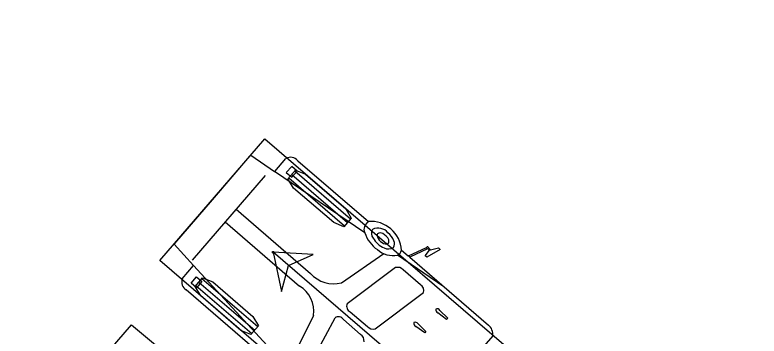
# Model space of a CAD drawing. Extents: x 973688 to 979179, y 703586 to 707602.
# Drawn here: x 973946.89 to 973983.95, y 707505.24 to 707521.23 of the extents above; entities that cross this region are included whole.
import ezdxf

# ---------------------------------------------------------------- set-up
doc = ezdxf.new("R2010")
doc.units = 0
doc.layers.add('0-NPLT', color=7, linetype='Continuous')
doc.layers.add('NO PLOT', color=7, linetype='Continuous')

msp = doc.modelspace()

# ---------------------------------------------------------------- linework, layer by layer
at = {"layer": '0-NPLT'}
for p, q in [((973960.675, 707513.689), (973960.406, 707513.376)), ((973960.675, 707513.689), (973960.406, 707513.376)), ((973960.945, 707513.456), (973960.675, 707513.689)), ((973960.945, 707513.456), (973960.675, 707513.689)), ((973959.355, 707513.237), (973955.724, 707509.023)), ((973959.355, 707513.237), (973955.724, 707509.023)), ((973964.309, 707510.381), (973959.821, 707513.433)), ((973964.309, 707510.381), (973959.821, 707513.433)), ((973960.406, 707513.376), (973960.675, 707513.144)), ((973960.406, 707513.376), (973960.675, 707513.144)), ((973960.675, 707513.144), (973960.945, 707513.456)), ((973960.675, 707513.144), (973960.945, 707513.456)), ((973960.676, 707513.291), (973963.455, 707510.9)), ((973960.676, 707513.291), (973963.455, 707510.9)), ((973960.825, 707513.465), (973963.605, 707511.074)), ((973960.825, 707513.465), (973963.605, 707511.074)), ((973960.526, 707513.118), (973963.306, 707510.726)), ((973960.526, 707513.118), (973963.306, 707510.726)), ((973957.906, 707511.556), (973961.612, 707508.362)), ((973957.906, 707511.556), (973961.612, 707508.362)), ((973957.362, 707510.923), (973961.067, 707507.73)), ((973957.362, 707510.923), (973961.067, 707507.73)), ((973967.542, 707509.511), (973967.56, 707509.534)), ((973967.542, 707509.511), (973967.56, 707509.534)), ((973967.56, 707509.534), (973967.587, 707509.539)), ((973967.56, 707509.534), (973967.587, 707509.539)), ((974019.455, 707458.047), (973959.754, 707509.413)), ((974019.455, 707458.047), (973959.754, 707509.413)), ((973963.158, 707507.891), (973965.259, 707509.354)), ((973963.158, 707507.891), (973965.259, 707509.354)), ((973968.256, 707507.696), (973965.935, 707509.275)), ((973968.256, 707507.696), (973965.935, 707509.275)), ((973966.552, 707509.165), (973966.476, 707509.23)), ((973966.552, 707509.165), (973966.476, 707509.23)), ((973962.707, 707501.257), (973955.788, 707508.752)), ((973962.707, 707501.257), (973955.788, 707508.752)), ((973965.839, 707508.648), (973963.434, 707506.844)), ((973965.839, 707508.648), (973963.434, 707506.844)), ((973967.084, 707507.793), (973966.228, 707508.531)), ((973967.084, 707507.793), (973966.228, 707508.531)), ((973955.661, 707507.87), (973955.93, 707508.182)), ((973955.661, 707507.87), (973955.93, 707508.182)), ((973955.93, 707508.182), (973956.2, 707507.95)), ((973955.93, 707508.182), (973956.2, 707507.95)), ((973956.202, 707508.099), (973958.981, 707505.707)), ((973956.202, 707508.099), (973958.981, 707505.707)), ((973955.93, 707507.637), (973955.661, 707507.87)), ((973955.93, 707507.637), (973955.661, 707507.87)), ((973955.903, 707507.751), (973958.683, 707505.36)), ((973955.903, 707507.751), (973958.683, 707505.36)), ((973956.2, 707507.95), (973955.93, 707507.637)), ((973956.2, 707507.95), (973955.93, 707507.637)), ((973956.053, 707507.925), (973958.832, 707505.534)), ((973956.053, 707507.925), (973958.832, 707505.534)), ((973964.83, 707505.598), (973967.235, 707507.402)), ((973964.83, 707505.598), (973967.235, 707507.402)), ((973961.762, 707506.27), (973960.631, 707503.988)), ((973961.762, 707506.27), (973960.631, 707503.988)), ((973963.585, 707506.453), (973964.442, 707505.715)), ((973963.585, 707506.453), (973964.442, 707505.715)), ((973968.386, 707506.061), (973967.944, 707506.39)), ((973968.386, 707506.061), (973967.944, 707506.39)), ((973968.054, 707506.518), (973968.445, 707506.129)), ((973968.054, 707506.518), (973968.445, 707506.129)), ((973961.409, 707503.507), (973962.837, 707506.152)), ((973961.409, 707503.507), (973962.837, 707506.152)), ((973963.247, 707506.06), (973964.104, 707505.322)), ((973963.247, 707506.06), (973964.104, 707505.322)), ((973966.967, 707505.847), (973967.358, 707505.459)), ((973966.967, 707505.847), (973967.358, 707505.459)), ((973968.445, 707506.129), (973968.386, 707506.061)), ((973968.445, 707506.129), (973968.386, 707506.061)), ((973967.299, 707505.391), (973966.857, 707505.72)), ((973967.299, 707505.391), (973966.857, 707505.72)), ((973967.358, 707505.459), (973967.299, 707505.391)), ((973967.358, 707505.459), (973967.299, 707505.391))]:
    msp.add_line(p, q, dxfattribs=at)
for points in [[(974005.663, 707459.593), (973969.31, 707495.899), (973954.113, 707508.994), (973959.336, 707515.053), (973974.919, 707501.653), (973975.405, 707501.81), (974008.04, 707473.929)], [(974005.663, 707459.593), (973969.31, 707495.899), (973954.113, 707508.994), (973959.336, 707515.053), (973974.919, 707501.653), (973975.405, 707501.81), (974008.04, 707473.929)], [(973955.223, 707508.096), (973955.782, 707508.745), (973955.786, 707508.753), (973954.814, 707509.807), (973954.855, 707509.855), (973956.724, 707512.024), (973958.593, 707514.193), (973958.635, 707514.24), (973959.82, 707513.434), (973959.827, 707513.44), (973960.386, 707514.089)], [(973955.223, 707508.096), (973955.782, 707508.745), (973955.786, 707508.753), (973954.814, 707509.807), (973954.855, 707509.855), (973956.724, 707512.024), (973958.593, 707514.193), (973958.635, 707514.24), (973959.82, 707513.434), (973959.827, 707513.44), (973960.386, 707514.089)], [(973960.973, 707513.973), (973964.491, 707510.941)], [(973960.973, 707513.973), (973964.491, 707510.941)], [(973966.147, 707509.513), (973966.47, 707509.236), (973966.485, 707509.234), (973967.39, 707509.65)], [(973966.147, 707509.513), (973966.47, 707509.236), (973966.485, 707509.234), (973967.39, 707509.65)], [(973967.52, 707509.596), (973967.586, 707509.54), (973967.589, 707509.54), (973967.976, 707509.625), (973967.98, 707509.625), (973968.07, 707509.548), (973968.069, 707509.546), (973967.404, 707509.169), (973967.326, 707509.236), (973967.542, 707509.511), (973967.542, 707509.512), (973967.481, 707509.563), (973967.48, 707509.564), (973967.479, 707509.564), (973967.444, 707509.579), (973967.443, 707509.579), (973966.552, 707509.165), (973970.473, 707505.786)], [(973967.52, 707509.596), (973967.586, 707509.54), (973967.589, 707509.54), (973967.976, 707509.625), (973967.98, 707509.625), (973968.07, 707509.548), (973968.069, 707509.546), (973967.404, 707509.169), (973967.326, 707509.236), (973967.542, 707509.511), (973967.542, 707509.512), (973967.481, 707509.563), (973967.48, 707509.564), (973967.479, 707509.564), (973967.444, 707509.579), (973967.443, 707509.579), (973966.552, 707509.165), (973970.473, 707505.786)], [(973959.754, 707509.413), (973960.163, 707507.455), (973960.512, 707508.76), (973961.751, 707509.301), (973959.754, 707509.413)], [(973959.754, 707509.413), (973960.163, 707507.455), (973960.512, 707508.76), (973961.751, 707509.301), (973959.754, 707509.413)], [(973960.647, 707501.825), (973960.924, 707502.782), (973960.921, 707502.796), (973955.424, 707507.533)], [(973960.647, 707501.825), (973960.924, 707502.782), (973960.921, 707502.796), (973955.424, 707507.533)], [(973997.278, 707451.833), (973962.769, 707486.578), (973962.742, 707486.634), (973958.846, 707489.954), (973947.473, 707499.735), (973952.689, 707505.8), (973956.756, 707502.409), (973960.825, 707498.989), (973968.456, 707492.503), (973968.8, 707492.568), (973976.941, 707485.581), (973985.037, 707478.534), (973993.08, 707471.434)], [(973997.278, 707451.833), (973962.769, 707486.578), (973962.742, 707486.634), (973958.846, 707489.954), (973947.473, 707499.735), (973952.689, 707505.8), (973956.756, 707502.409), (973960.825, 707498.989), (973968.456, 707492.503), (973968.8, 707492.568), (973976.941, 707485.581), (973985.037, 707478.534), (973993.08, 707471.434)], [(973970.684, 707505.246), (973970.132, 707504.606)], [(973970.684, 707505.246), (973970.132, 707504.606)]]:
    msp.add_lwpolyline(points, dxfattribs=at)
for points in [[(973960.489, 707513.075), (973960.862, 707513.508), (973961.364, 707513.304), (973963.365, 707511.582), (973963.642, 707511.117), (973963.269, 707510.683), (973962.767, 707510.887), (973960.766, 707512.609)], [(973960.489, 707513.075), (973960.862, 707513.508), (973961.364, 707513.304), (973963.365, 707511.582), (973963.642, 707511.117), (973963.269, 707510.683), (973962.767, 707510.887), (973960.766, 707512.609)], [(973959.754, 707509.413), (973960.163, 707507.455), (973960.512, 707508.76), (973961.751, 707509.301)], [(973959.754, 707509.413), (973960.163, 707507.455), (973960.512, 707508.76), (973961.751, 707509.301)], [(973955.866, 707507.708), (973956.239, 707508.142), (973956.741, 707507.938), (973958.742, 707506.216), (973959.019, 707505.75), (973958.645, 707505.317), (973958.144, 707505.521), (973956.143, 707507.243)], [(973955.866, 707507.708), (973956.239, 707508.142), (973956.741, 707507.938), (973958.742, 707506.216), (973959.019, 707505.75), (973958.645, 707505.317), (973958.144, 707505.521), (973956.143, 707507.243)]]:
    msp.add_lwpolyline(points, close=True, dxfattribs=at)
msp.add_circle((973959.754, 707509.413), 0.0417, dxfattribs=at)
msp.add_circle((973959.754, 707509.413), 0.0417, dxfattribs=at)
for centre, radius, start, end in [((973044.868, 706612.96), 1230.061, 41.244925, 49.901185), ((973044.868, 706612.96), 1230.061, 41.244925, 49.901185), ((973960.605, 707513.655), 0.486, 40.8332, 116.7843), ((973960.605, 707513.655), 0.486, 40.8332, 116.7843), ((973964.698, 707510.553), 0.425, 117.3102, 203.8465), ((973964.698, 707510.553), 0.425, 117.3102, 203.8465), ((973964.618, 707509.416), 1.53, 3.74, 94.749), ((973964.618, 707509.416), 1.53, 3.74, 94.749), ((973965.918, 707510.94), 1.704, 199.1679, 235.076), ((973965.918, 707510.94), 1.704, 199.1679, 235.076), ((973965.009, 707510.353), 0.366, 147.2996, 219.7806), ((973965.009, 707510.353), 0.366, 147.2996, 219.7806), ((973964.978, 707509.98), 0.634, 39.8311, 115.8328), ((973964.978, 707509.98), 0.634, 39.8311, 115.8328), ((973965.081, 707510.242), 0.158, 144.2185, 205.7312), ((973965.081, 707510.242), 0.158, 144.2185, 205.7312), ((973965.084, 707510.154), 0.223, 56.4821, 126.0846), ((973965.084, 707510.154), 0.223, 56.4821, 126.0846), ((973964.958, 707509.806), 0.589, 22.0028, 64.9855), ((973964.958, 707509.806), 0.589, 22.0028, 64.9855), ((973964.809, 707509.592), 1.03, 22.0709, 50.4574), ((973964.809, 707509.592), 1.03, 22.0709, 50.4574), ((973965.754, 707510.72), 1.189, 210.3784, 246.2678), ((973965.754, 707510.72), 1.189, 210.3784, 246.2678), ((973965.471, 707510.392), 0.575, 202.3224, 238.8927), ((973965.471, 707510.392), 0.575, 202.3224, 238.8927), ((973965.349, 707510.095), 0.263, 228.1822, 302.0841), ((973965.349, 707510.095), 0.263, 228.1822, 302.0841), ((973965.346, 707509.965), 0.17, 326.9163, 20.9806), ((973965.346, 707509.965), 0.17, 326.9163, 20.9806), ((973965.48, 707509.837), 0.317, 325.0974, 26.6898), ((973965.48, 707509.837), 0.317, 325.0974, 26.6898), ((973965.704, 707510.387), 1.136, 227.9518, 281.7544), ((973965.704, 707510.387), 1.136, 227.9518, 281.7544), ((973965.488, 707510.017), 0.44, 241.0415, 304.8543), ((973965.488, 707510.017), 0.44, 241.0415, 304.8543), ((973965.808, 707509.597), 0.347, 291.5745, 346.385), ((973965.808, 707509.597), 0.347, 291.5745, 346.385), ((973967.436, 707509.626), 0.0522, 48.1298, 152.9845), ((973967.436, 707509.626), 0.0522, 48.1298, 152.9845), ((973967.415, 707509.573), 0.108, 12.2236, 58.4061), ((973967.415, 707509.573), 0.108, 12.2236, 58.4061), ((973965.939, 707508.274), 0.387, 41.6824, 104.9144), ((973965.939, 707508.274), 0.387, 41.6824, 104.9144), ((973955.684, 707507.944), 0.486, 161.7102, 237.6613), ((973955.684, 707507.944), 0.486, 161.7102, 237.6613), ((973962.759, 707509.354), 1.517, 220.8273, 285.2547), ((973962.759, 707509.354), 1.517, 220.8273, 285.2547), ((973960.256, 707506.449), 1.517, 353.2398, 57.6672), ((973960.256, 707506.449), 1.517, 353.2398, 57.6672), ((973966.92, 707507.505), 0.332, 341.9038, 60.3258), ((973966.92, 707507.505), 0.332, 341.9038, 60.3258), ((973963.705, 707506.724), 0.296, 155.966, 246.2637), ((973963.705, 707506.724), 0.296, 155.966, 246.2637), ((973968.03, 707506.553), 0.184, 170.402, 242.2941), ((973968.03, 707506.553), 0.184, 170.402, 242.2941), ((973967.916, 707506.443), 0.157, 28.5916, 115.7013), ((973967.916, 707506.443), 0.157, 28.5916, 115.7013), ((973962.997, 707505.902), 0.296, 32.2308, 122.5285), ((973962.997, 707505.902), 0.296, 32.2308, 122.5285), ((973966.943, 707505.883), 0.184, 170.402, 242.2941), ((973966.943, 707505.883), 0.184, 170.402, 242.2941), ((973966.829, 707505.772), 0.157, 28.5916, 115.7013), ((973966.829, 707505.772), 0.157, 28.5916, 115.7013), ((973964.731, 707505.972), 0.387, 221.6849, 284.9119), ((973964.731, 707505.972), 0.387, 221.6849, 284.9119), ((973970.069, 707505.317), 0.619, 353.4076, 49.2493), ((973970.069, 707505.317), 0.619, 353.4076, 49.2493), ((973963.892, 707504.998), 0.387, 353.5825, 56.8096), ((973963.892, 707504.998), 0.387, 353.5825, 56.8096)]:
    msp.add_arc(centre, radius, start, end, dxfattribs=at)
for start_param, end_param in [(0.569648, 1.840391), (0.569648, 1.840391), (2.398717, 3.668019), (2.398717, 3.668019)]:
    msp.add_ellipse((973967.455, 707509.624), major_axis=(-0.0593, 0.0511), ratio=0.544872, start_param=start_param, end_param=end_param, dxfattribs=at)
at = {"layer": 'NO PLOT'}
msp.add_arc((973214.161, 706772.271), 995.708, 39.392017, 48.705126, dxfattribs=at)

doc.saveas('drawing.dxf')
